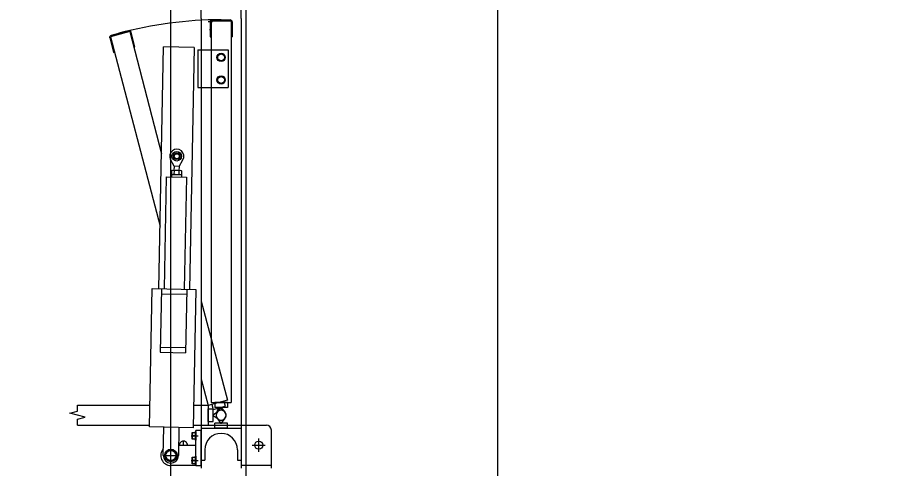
# Model space of a CAD drawing. Extents: x -264205 to -263659, y -1242401 to -1241986.
# Drawn here: x -263909.348 to -263907.591, y -1242120.997 to -1242120.101 of the extents above; entities that cross this region are included whole.
import ezdxf

# ---------------------------------------------------------------- set-up
doc = ezdxf.new("R2010")
doc.units = 0
for name, color, linetype in [('HESCON_OSI_STAVBY_KFA', 7, 'Continuous'), ('PROJEKT_OBRUBNIKY_KOMUNIKACIE', 7, 'Continuous'), ('SITUACIA_DSP_2D', 7, 'Continuous')]:
    doc.layers.add(name, color=color, linetype=linetype)

msp = doc.modelspace()

# ---------------------------------------------------------------- linework, layer by layer
at = {"layer": 'HESCON_OSI_STAVBY_KFA'}
msp.add_line((-263908.3928, -1242083.2372), (-263908.3928, -1242246.7072), dxfattribs=at)
at = {"layer": 'PROJEKT_OBRUBNIKY_KOMUNIKACIE'}
msp.add_lwpolyline([(-263794.8928, -1242227.3822), (-263808.9678, -1242241.4572), (-263894.9678, -1242241.4572), (-263909.0427, -1242227.3822), (-263909.0427, -1242196.3327), (-263914.1428, -1242196.3327), (-263914.1428, -1242132.4327), (-263909.0427, -1242132.4327), (-263909.0427, -1242101.3822), (-263894.9678, -1242087.3072), (-263808.9678, -1242087.3072), (-263794.8928, -1242101.3822), (-263794.8928, -1242227.3822)], dxfattribs=at)
at = {"layer": 'SITUACIA_DSP_2D'}
for p, q in [((-263909.0428, -1242132.4327), (-263909.0428, -1242101.3822)), ((-263908.8928, -1242125.4322), (-263908.8928, -1242101.7691)), ((-263908.9827, -1242120.1021), (-263908.9827, -1242119.2076)), ((-263908.9027, -1242120.1021), (-263908.9027, -1242119.2076)), ((-263908.9827, -1242120.1021), (-263908.9827, -1242120.9966)), ((-263908.9597, -1242120.1089), (-263908.9687, -1242120.1089)), ((-263908.9647, -1242120.1091), (-263908.9647, -1242120.1391)), ((-263908.9627, -1242120.1071), (-263908.9627, -1242120.8656)), ((-263908.9627, -1242120.1071), (-263908.9227, -1242120.1071)), ((-263908.9607, -1242120.1051), (-263908.9247, -1242120.1051)), ((-263908.9227, -1242120.1071), (-263908.9227, -1242120.8656)), ((-263908.9207, -1242120.1091), (-263908.9207, -1242120.1391)), ((-263908.9027, -1242120.1021), (-263908.9027, -1242120.9966)), ((-263909.1244, -1242120.1282), (-263909.163, -1242120.1386)), ((-263909.1268, -1242120.1268), (-263909.1616, -1242120.1361)), ((-263909.1244, -1242120.1282), (-263909.0613, -1242120.3713)), ((-263909.1142, -1242120.1586), (-263909.1219, -1242120.1296)), ((-263908.9657, -1242120.1242), (-263908.9627, -1242120.1242)), ((-263909.1644, -1242120.141), (-263909.1567, -1242120.17)), ((-263909.163, -1242120.1386), (-263909.0642, -1242120.5152)), ((-263908.9647, -1242120.1391), (-263908.9627, -1242120.1391)), ((-263908.9227, -1242120.1391), (-263908.9207, -1242120.1391)), ((-263909.1161, -1242120.1591), (-263909.1142, -1242120.1586)), ((-263909.0667, -1242120.6396), (-263909.0571, -1242120.1587)), ((-263908.9961, -1242120.1599), (-263909.0571, -1242120.1587)), ((-263908.9961, -1242120.1599), (-263909.0057, -1242120.6408)), ((-263908.9887, -1242120.1646), (-263908.9827, -1242120.1646)), ((-263908.9887, -1242120.1646), (-263908.9887, -1242120.2396)), ((-263908.9827, -1242120.1646), (-263908.9287, -1242120.1646)), ((-263908.9287, -1242120.1646), (-263908.9287, -1242120.2396)), ((-263909.1567, -1242120.17), (-263909.1547, -1242120.1695)), ((-263908.9495, -1242120.1757), (-263908.9427, -1242120.1718)), ((-263908.9495, -1242120.1836), (-263908.9495, -1242120.1757)), ((-263908.9427, -1242120.1718), (-263908.9359, -1242120.1757)), ((-263908.9359, -1242120.1757), (-263908.9359, -1242120.1836)), ((-263908.9427, -1242120.1875), (-263908.9495, -1242120.1836)), ((-263908.9359, -1242120.1836), (-263908.9427, -1242120.1875)), ((-263908.9495, -1242120.2207), (-263908.9427, -1242120.2168)), ((-263908.9427, -1242120.2168), (-263908.9359, -1242120.2207)), ((-263908.9495, -1242120.2286), (-263908.9495, -1242120.2207)), ((-263908.9427, -1242120.2325), (-263908.9495, -1242120.2286)), ((-263908.9359, -1242120.2286), (-263908.9427, -1242120.2325)), ((-263908.9359, -1242120.2207), (-263908.9359, -1242120.2286)), ((-263908.9887, -1242120.2396), (-263908.9827, -1242120.2396)), ((-263908.9827, -1242120.2396), (-263908.9287, -1242120.2396)), ((-263909.0363, -1242120.3961), (-263909.0433, -1242120.3827)), ((-263909.0263, -1242120.3963), (-263909.0188, -1242120.3832)), ((-263909.0413, -1242120.405), (-263909.0414, -1242120.4114)), ((-263909.0401, -1242120.4122), (-263909.0414, -1242120.4114)), ((-263909.04, -1242120.4042), (-263909.0413, -1242120.405)), ((-263909.04, -1242120.4042), (-263909.023, -1242120.4046)), ((-263909.0363, -1242120.3961), (-263909.0365, -1242120.4043)), ((-263909.0364, -1242120.4051), (-263909.0365, -1242120.4115)), ((-263909.0263, -1242120.3963), (-263909.0363, -1242120.3961)), ((-263909.0266, -1242120.4053), (-263909.0267, -1242120.4117)), ((-263909.0263, -1242120.3963), (-263909.0265, -1242120.4045)), ((-263909.023, -1242120.4046), (-263909.0217, -1242120.4054)), ((-263909.0217, -1242120.4054), (-263909.0218, -1242120.4118)), ((-263909.0517, -1242120.417), (-263909.0562, -1242120.6398)), ((-263909.0517, -1242120.417), (-263909.0117, -1242120.4178)), ((-263909.0416, -1242120.4122), (-263909.0417, -1242120.4172)), ((-263909.0416, -1242120.4122), (-263909.0216, -1242120.4126)), ((-263909.0401, -1242120.4122), (-263909.0231, -1242120.4126)), ((-263909.0231, -1242120.4126), (-263909.0218, -1242120.4118)), ((-263909.0216, -1242120.4126), (-263909.0217, -1242120.4176)), ((-263909.0117, -1242120.4178), (-263909.0162, -1242120.6406)), ((-263909.0851, -1242120.9143), (-263909.0796, -1242120.6393)), ((-263909.0796, -1242120.6393), (-263908.9927, -1242120.6411)), ((-263909.0612, -1242120.6397), (-263909.0637, -1242120.7657)), ((-263909.0614, -1242120.6497), (-263909.0114, -1242120.6507)), ((-263909.0112, -1242120.6407), (-263909.0137, -1242120.7667)), ((-263908.9927, -1242120.6411), (-263908.9981, -1242120.916)), ((-263908.9827, -1242120.6646), (-263908.93, -1242120.8613)), ((-263909.0635, -1242120.7557), (-263909.0135, -1242120.7567)), ((-263909.0637, -1242120.7657), (-263909.0137, -1242120.7667)), ((-263908.9827, -1242120.8191), (-263908.9687, -1242120.8717)), ((-263908.93, -1242120.8613), (-263908.9687, -1242120.8717)), ((-263908.9627, -1242120.8656), (-263908.9227, -1242120.8656)), ((-263908.9552, -1242120.8656), (-263908.9552, -1242120.8756)), ((-263908.9302, -1242120.8656), (-263908.9552, -1242120.8656)), ((-263908.9373, -1242120.8633), (-263908.9347, -1242120.8729)), ((-263908.9302, -1242120.8656), (-263908.9302, -1242120.8756)), ((-263909.2434, -1242120.8871), (-263909.2284, -1242120.8831)), ((-263909.2284, -1242120.8711), (-263909.0843, -1242120.8711)), ((-263909.2284, -1242120.8831), (-263909.2284, -1242120.8711)), ((-263908.9972, -1242120.8711), (-263908.9682, -1242120.8711)), ((-263908.9682, -1242120.8711), (-263908.9682, -1242120.9111)), ((-263908.9682, -1242120.9036), (-263908.9682, -1242120.8786)), ((-263908.9682, -1242120.8786), (-263908.9582, -1242120.8786)), ((-263908.9614, -1242120.8697), (-263908.9588, -1242120.8794)), ((-263908.9588, -1242120.8794), (-263908.9347, -1242120.8729)), ((-263908.9582, -1242120.9036), (-263908.9582, -1242120.8786)), ((-263908.9582, -1242120.8901), (-263908.9487, -1242120.8831)), ((-263908.9302, -1242120.8756), (-263908.9552, -1242120.8756)), ((-263908.9521, -1242120.8875), (-263908.9477, -1242120.8764)), ((-263908.9437, -1242120.8756), (-263908.9508, -1242120.8852)), ((-263908.9477, -1242120.8764), (-263908.9458, -1242120.8759)), ((-263908.9458, -1242120.8759), (-263908.9365, -1242120.8833)), ((-263908.9417, -1242120.8756), (-263908.9437, -1242120.8756)), ((-263908.9347, -1242120.8852), (-263908.9417, -1242120.8756)), ((-263909.2134, -1242120.8951), (-263909.2434, -1242120.8871)), ((-263909.2284, -1242120.8992), (-263909.2134, -1242120.8951)), ((-263909.2284, -1242120.9111), (-263909.2284, -1242120.8992)), ((-263908.9582, -1242120.8921), (-263908.9582, -1242120.8901)), ((-263908.9487, -1242120.8992), (-263908.9582, -1242120.8921)), ((-263908.9508, -1242120.8971), (-263908.9437, -1242120.9066)), ((-263908.9417, -1242120.9066), (-263908.9347, -1242120.8971)), ((-263909.2284, -1242120.9111), (-263909.0851, -1242120.9111)), ((-263908.9981, -1242120.916), (-263909.0851, -1242120.9143)), ((-263909.0577, -1242120.9708), (-263909.0566, -1242120.9148)), ((-263909.0266, -1242120.9154), (-263909.0277, -1242120.9714)), ((-263908.998, -1242120.9106), (-263908.9827, -1242120.9106)), ((-263908.998, -1242120.9111), (-263908.9682, -1242120.9111)), ((-263908.9827, -1242120.9106), (-263908.9027, -1242120.9106)), ((-263908.9827, -1242120.9166), (-263908.9027, -1242120.9166)), ((-263908.9682, -1242120.9036), (-263908.9582, -1242120.9036)), ((-263908.9552, -1242120.9166), (-263908.9552, -1242120.9066)), ((-263908.9302, -1242120.9066), (-263908.9552, -1242120.9066)), ((-263908.9302, -1242120.9166), (-263908.9552, -1242120.9166)), ((-263908.9437, -1242120.9066), (-263908.9417, -1242120.9066)), ((-263908.9302, -1242120.9166), (-263908.9302, -1242120.9066)), ((-263908.9027, -1242120.9106), (-263908.8527, -1242120.9106)), ((-263908.8427, -1242120.9966), (-263908.8427, -1242120.9206)), ((-263909.0026, -1242120.9321), (-263908.9882, -1242120.9321)), ((-263909, -1242120.9389), (-263909, -1242120.9253)), ((-263909, -1242120.9253), (-263908.9945, -1242120.9253)), ((-263908.9945, -1242120.9321), (-263908.9991, -1242120.9321)), ((-263908.9945, -1242120.9237), (-263908.9945, -1242120.9405)), ((-263908.9945, -1242120.9237), (-263908.9927, -1242120.9237)), ((-263908.9945, -1242120.9253), (-263908.9945, -1242120.9389)), ((-263908.9827, -1242120.9216), (-263908.9927, -1242120.9216)), ((-263908.9927, -1242120.9916), (-263908.9927, -1242120.9216)), ((-263908.9927, -1242120.9237), (-263908.9927, -1242120.9405)), ((-263908.9827, -1242120.9916), (-263908.9827, -1242120.9216)), ((-263908.8677, -1242120.9636), (-263908.8677, -1242120.9376)), ((-263909.0427, -1242120.9867), (-263909.0427, -1242120.9555)), ((-263909.0273, -1242120.9506), (-263909.0082, -1242120.9506)), ((-263908.9927, -1242120.9511), (-263909.0273, -1242120.9511)), ((-263909.0177, -1242120.9511), (-263909.0177, -1242120.941)), ((-263908.9945, -1242120.9389), (-263909, -1242120.9389)), ((-263908.9945, -1242120.9405), (-263908.9927, -1242120.9405)), ((-263908.8807, -1242120.9506), (-263908.8547, -1242120.9506)), ((-263909.0583, -1242120.9711), (-263909.0271, -1242120.9711)), ((-263909.0486, -1242120.9609), (-263909.0545, -1242120.9711)), ((-263909.0545, -1242120.9711), (-263909.0486, -1242120.9813)), ((-263909.0369, -1242120.9609), (-263909.0486, -1242120.9609)), ((-263909.031, -1242120.9711), (-263909.0369, -1242120.9609)), ((-263909.0369, -1242120.9813), (-263909.031, -1242120.9711)), ((-263908.9945, -1242120.9727), (-263908.9945, -1242120.9895)), ((-263908.9945, -1242120.9727), (-263908.9927, -1242120.9727)), ((-263908.9927, -1242120.9727), (-263908.9927, -1242120.9895)), ((-263908.9752, -1242120.9596), (-263908.9752, -1242120.9806)), ((-263908.9102, -1242120.9596), (-263908.9102, -1242120.9806)), ((-263909.0486, -1242120.9813), (-263909.0369, -1242120.9813)), ((-263908.9927, -1242120.9911), (-263909.0427, -1242120.9911)), ((-263909.0026, -1242120.9811), (-263908.9882, -1242120.9811)), ((-263909, -1242120.9879), (-263909, -1242120.9743)), ((-263909, -1242120.9743), (-263908.9945, -1242120.9743)), ((-263908.9945, -1242120.9879), (-263909, -1242120.9879)), ((-263908.9945, -1242120.9811), (-263908.9991, -1242120.9811)), ((-263908.9945, -1242120.9743), (-263908.9945, -1242120.9879)), ((-263908.9945, -1242120.9895), (-263908.9927, -1242120.9895)), ((-263908.9827, -1242120.9806), (-263908.9752, -1242120.9806)), ((-263908.9102, -1242120.9806), (-263908.9027, -1242120.9806)), ((-263908.9027, -1242120.9906), (-263908.8427, -1242120.9906)), ((-263908.9827, -1242120.9916), (-263908.9927, -1242120.9916))]:
    msp.add_line(p, q, dxfattribs=at)
for centre, radius in [((-263908.9427, -1242120.1796), 0.0084), ((-263908.9427, -1242120.1796), 0.0068), ((-263908.9427, -1242120.2246), 0.0084), ((-263908.9427, -1242120.2246), 0.0068), ((-263909.0309, -1242120.3762), 0.00952), ((-263909.0309, -1242120.3762), 0.00645), ((-263909.0309, -1242120.3762), 0.005), ((-263908.8677, -1242120.9506), 0.008), ((-263909.0427, -1242120.9711), 0.0126), ((-263909.0427, -1242120.9711), 0.0102)]:
    msp.add_circle(centre, radius, dxfattribs=at)
for centre, radius, start, end in [((-263908.9427, -1242120.8911), 0.7862, 90, 105), ((-263908.9607, -1242120.1091), 0.004, 90, 180), ((-263908.9247, -1242120.1091), 0.004, 0, 90), ((-263909.1258, -1242120.1307), 0.004, 15, 105), ((-263909.1606, -1242120.14), 0.004, 105, 195), ((-263909.0309, -1242120.3762), 0.014, 330.1229, 207.5971), ((-263909.0389, -1242120.4079), 0.00432, 234.2666, 303.4534), ((-263909.0389, -1242120.4086), 0.00432, 54.2666, 123.4534), ((-263909.0365, -1242120.4115), 0.0001, 358.86, 68.0468), ((-263909.0313, -1242120.3963), 0.0161, 251.1601, 286.5599), ((-263909.0318, -1242120.4205), 0.0161, 71.1601, 106.5599), ((-263909.0364, -1242120.4051), 0.0001, 289.6732, 358.86), ((-263909.0242, -1242120.4082), 0.00432, 234.2666, 303.4534), ((-263909.0242, -1242120.4089), 0.00432, 54.2666, 123.4534), ((-263908.9427, -1242120.8911), 0.01, 323.6139, 216.3861), ((-263908.9427, -1242120.8911), 0.01, 158.6139, 51.3861), ((-263908.9427, -1242120.8911), 0.01, 143.6139, 36.3861), ((-263908.9427, -1242120.8911), 0.01, 233.6139, 126.3861), ((-263908.8527, -1242120.9206), 0.01, 0, 90), ((-263908.9932, -1242120.9287), 0.0068, 150, 210), ((-263908.9932, -1242120.9355), 0.0068, 150, 210), ((-263908.9427, -1242120.9596), 0.0325, 0, 180), ((-263909.0177, -1242120.9506), 0.008, 356.4167, 183.5833), ((-263909.0427, -1242120.9711), 0.02, 137.4504, 270), ((-263909.0427, -1242120.9711), 0.015, 178.86, 358.86), ((-263908.9932, -1242120.9777), 0.0068, 150, 210), ((-263908.9932, -1242120.9845), 0.0068, 150, 210)]:
    msp.add_arc(centre, radius, start, end, dxfattribs=at)

doc.saveas('drawing.dxf')
